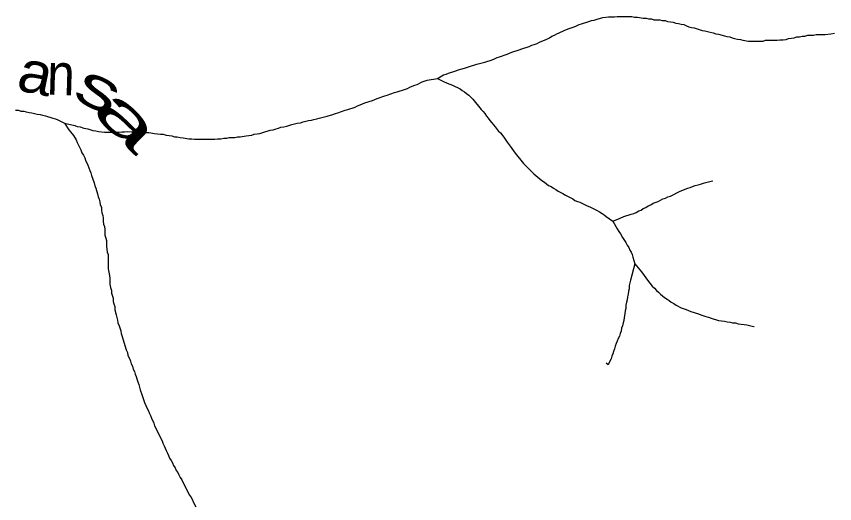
# Model space of a CAD drawing. Extents: x 652.3 to 678, y 7316.9 to 7344.9.
# Drawn here: x 655.938 to 657.52, y 7323.805 to 7324.746 of the extents above; entities that cross this region are included whole.
import ezdxf
from ezdxf.enums import TextEntityAlignment as Align

# ---------------------------------------------------------------- set-up
doc = ezdxf.new("R2010")
doc.units = 0
doc.header["$LTSCALE"] = 0.032
doc.layers.add('61', color=7, linetype='Continuous')
doc.layers.add('7', color=7, linetype='Continuous', lineweight=25)

msp = doc.modelspace()

# ---------------------------------------------------------------- linework, layer by layer
at = {"layer": '7'}
for points in [[(656.814, 7324.6487), (656.8284, 7324.6535), (656.8331, 7324.6551), (656.8387, 7324.6559), (656.8435, 7324.6575), (656.8578, 7324.6622), (656.8626, 7324.6638), (656.8674, 7324.6662), (656.8721, 7324.6678), (656.8865, 7324.6726), (656.8912, 7324.675), (656.896, 7324.6766), (656.9103, 7324.6813), (656.9151, 7324.6829), (656.9294, 7324.6877), (656.9342, 7324.6901), (656.939, 7324.6917), (656.9445, 7324.6933), (656.9493, 7324.6957), (656.9541, 7324.698), (656.9589, 7324.6996), (656.9636, 7324.702), (656.9684, 7324.7044), (656.9732, 7324.7076), (656.978, 7324.7092), (656.9827, 7324.7124), (656.9875, 7324.714), (656.9971, 7324.7187), (657.0018, 7324.7203), (657.0066, 7324.7227), (657.0162, 7324.7259), (657.0209, 7324.7275), (657.0257, 7324.7299), (657.0305, 7324.7315), (657.0448, 7324.7362), (657.0496, 7324.7378), (657.0551, 7324.7386), (657.0607, 7324.7402), (657.0719, 7324.7434), (657.0774, 7324.7442), (657.083, 7324.745), (657.0941, 7324.745), (657.0997, 7324.7458), (657.1275, 7324.7458), (657.1331, 7324.7442), (657.1387, 7324.7442), (657.1498, 7324.7426), (657.1554, 7324.7426), (657.1602, 7324.741), (657.1657, 7324.741), (657.1705, 7324.7394), (657.1817, 7324.7394), (657.1864, 7324.7378), (657.192, 7324.7378), (657.1968, 7324.7362), (657.2023, 7324.7354), (657.2079, 7324.7346), (657.2127, 7324.733), (657.2183, 7324.7323), (657.223, 7324.7307), (657.2286, 7324.7299), (657.2334, 7324.7275), (657.2382, 7324.7259), (657.2429, 7324.7243), (657.2485, 7324.7235), (657.2541, 7324.7219), (657.2636, 7324.7187), (657.2692, 7324.7179), (657.274, 7324.7163), (657.2795, 7324.7155), (657.2851, 7324.714), (657.2899, 7324.7124), (657.2954, 7324.7116), (657.3066, 7324.7084), (657.3114, 7324.7068), (657.3169, 7324.706), (657.3217, 7324.7044), (657.3265, 7324.7028), (657.332, 7324.702), (657.3376, 7324.7012), (657.3424, 7324.6996), (657.3535, 7324.698), (657.3814, 7324.698), (657.3861, 7324.6996), (657.4084, 7324.6996), (657.414, 7324.7004), (657.4204, 7324.7004), (657.4259, 7324.7012), (657.4307, 7324.7028), (657.4363, 7324.7036), (657.4418, 7324.7044), (657.4466, 7324.706), (657.4522, 7324.706), (657.457, 7324.7076), (657.4625, 7324.7076), (657.4681, 7324.7092), (657.4792, 7324.7092), (657.484, 7324.7108), (657.5015, 7324.7108), (657.5127, 7324.7124), (657.5198, 7324.7134)], [(656.752, 7324.6256), (656.7639, 7324.6328), (656.7687, 7324.6344), (656.7735, 7324.636), (656.7878, 7324.6407), (656.7926, 7324.6423), (656.7973, 7324.6439), (656.8045, 7324.6455), (656.814, 7324.6487)], [(656.0311, 7324.5397), (656.051, 7324.5349), (656.0558, 7324.5333), (656.0613, 7324.5325), (656.0685, 7324.5301), (656.0764, 7324.5286), (656.086, 7324.5254), (656.0916, 7324.5246), (656.0971, 7324.5238), (656.1083, 7324.5222), (656.1361, 7324.5222), (656.1417, 7324.523), (656.1473, 7324.523), (656.1528, 7324.5238), (656.1608, 7324.523), (656.1719, 7324.523), (656.1775, 7324.5222), (656.1831, 7324.5222), (656.1886, 7324.5214), (656.1942, 7324.5214), (656.2053, 7324.5198), (656.2109, 7324.519), (656.2165, 7324.5182), (656.2221, 7324.5182), (656.2276, 7324.5166), (656.2332, 7324.5158), (656.2388, 7324.515), (656.2435, 7324.5134), (656.2491, 7324.5134), (656.2547, 7324.5118), (656.2602, 7324.5111), (656.2714, 7324.5095), (656.277, 7324.5095), (656.2825, 7324.5087), (656.3215, 7324.5087), (656.3271, 7324.5095), (656.3335, 7324.5095), (656.339, 7324.5103), (656.3446, 7324.5103), (656.3494, 7324.5118), (656.3605, 7324.5118), (656.3653, 7324.5134), (656.3709, 7324.5134), (656.382, 7324.515), (656.3876, 7324.5158), (656.3931, 7324.5166), (656.3979, 7324.5182), (656.4035, 7324.519), (656.409, 7324.5198), (656.4146, 7324.5214), (656.4289, 7324.5262), (656.4345, 7324.527), (656.4401, 7324.5286), (656.4448, 7324.5301), (656.4496, 7324.5317), (656.4552, 7324.5325), (656.4608, 7324.5341), (656.4703, 7324.5373), (656.4759, 7324.5381), (656.4807, 7324.5397), (656.487, 7324.5405), (656.4926, 7324.5421), (656.4974, 7324.5437), (656.5029, 7324.5445), (656.5085, 7324.5453), (656.5133, 7324.5469), (656.5188, 7324.5477), (656.5236, 7324.5492), (656.5284, 7324.5508), (656.534, 7324.5516), (656.5387, 7324.5532), (656.5499, 7324.5564), (656.5547, 7324.558), (656.5594, 7324.5596), (656.5738, 7324.5644), (656.5785, 7324.566), (656.5928, 7324.5707), (656.5976, 7324.5731), (656.6024, 7324.5747), (656.6072, 7324.5771), (656.6119, 7324.5787), (656.6263, 7324.5835), (656.631, 7324.585), (656.6358, 7324.5874), (656.6501, 7324.5922), (656.6549, 7324.5938), (656.6692, 7324.5986), (656.674, 7324.6002), (656.6883, 7324.6049), (656.6939, 7324.6065), (656.6987, 7324.6089), (656.7034, 7324.6113), (656.7082, 7324.6129), (656.713, 7324.6145), (656.7225, 7324.6193), (656.7321, 7324.6224), (656.752, 7324.6256)], [(656.752, 7324.6256), (656.7639, 7324.6201), (656.7711, 7324.6169), (656.7814, 7324.6129), (656.7957, 7324.6057), (656.7997, 7324.6026), (656.8045, 7324.6002), (656.8085, 7324.597), (656.8125, 7324.5938), (656.8164, 7324.5898), (656.8204, 7324.5858), (656.8363, 7324.566), (656.8403, 7324.562), (656.8435, 7324.558), (656.8467, 7324.5532), (656.8499, 7324.5492), (656.853, 7324.5445), (656.857, 7324.5405), (656.8602, 7324.5365), (656.8634, 7324.5325), (656.8697, 7324.5246), (656.8737, 7324.5206), (656.8801, 7324.5126), (656.8865, 7324.5031), (656.8928, 7324.4951), (656.896, 7324.4904), (656.8992, 7324.4864), (656.9024, 7324.4816), (656.9183, 7324.4617), (656.9262, 7324.4538), (656.9302, 7324.4498), (656.9382, 7324.4418), (656.9422, 7324.4386), (656.9461, 7324.4355), (656.9501, 7324.4323), (656.9541, 7324.4291), (656.9589, 7324.4259), (656.9628, 7324.4227), (656.9668, 7324.4195), (656.9716, 7324.4172), (656.9764, 7324.414), (656.9811, 7324.4116), (656.9851, 7324.4084), (656.9947, 7324.4036), (656.9994, 7324.4005), (657.0138, 7324.3933), (657.0177, 7324.3901), (657.0225, 7324.3885), (657.0273, 7324.3869), (657.0416, 7324.3798), (657.0464, 7324.3782), (657.0559, 7324.3734), (657.0607, 7324.371), (657.0655, 7324.3686), (657.0703, 7324.3654), (657.0742, 7324.3623), (657.0782, 7324.3591), (657.0909, 7324.3503)], [(655.9364, 7324.5644), (655.942, 7324.5644), (655.9467, 7324.5628), (655.9523, 7324.5628), (655.9571, 7324.5612), (655.9627, 7324.5604), (655.9682, 7324.5596), (655.973, 7324.558), (655.9786, 7324.5572), (655.9841, 7324.5564), (655.9889, 7324.5548), (655.9945, 7324.554), (656.0088, 7324.5492), (656.0136, 7324.5477), (656.0184, 7324.5461), (656.0311, 7324.5397)], [(656.0311, 7324.5397), (656.0398, 7324.527), (656.043, 7324.523), (656.0486, 7324.5158), (656.0534, 7324.5071), (656.0558, 7324.5023), (656.0629, 7324.488), (656.0645, 7324.4824), (656.0677, 7324.4776), (656.0701, 7324.4729), (656.0717, 7324.4681), (656.0764, 7324.4585), (656.078, 7324.453), (656.0804, 7324.4482), (656.082, 7324.4434), (656.0836, 7324.4386), (656.0884, 7324.4243), (656.09, 7324.4188), (656.0916, 7324.414), (656.0947, 7324.4028), (656.0963, 7324.3973), (656.0979, 7324.3925), (656.0995, 7324.3877), (656.1003, 7324.3821), (656.1027, 7324.3774), (656.1027, 7324.3718), (656.1035, 7324.3662), (656.1051, 7324.3615), (656.1059, 7324.3559), (656.1059, 7324.3503), (656.1067, 7324.3448), (656.1083, 7324.34), (656.1091, 7324.3344), (656.1091, 7324.3233), (656.1107, 7324.3177), (656.1123, 7324.3129), (656.1123, 7324.3018), (656.113, 7324.2962), (656.1138, 7324.2906), (656.1154, 7324.2859), (656.1154, 7324.258), (656.117, 7324.2517), (656.1178, 7324.2453), (656.1186, 7324.2397), (656.1186, 7324.2286), (656.1202, 7324.2222), (656.1218, 7324.2166), (656.1218, 7324.2111), (656.125, 7324.2015), (656.125, 7324.1952), (656.1266, 7324.1904), (656.1282, 7324.1856), (656.1282, 7324.1792), (656.1313, 7324.1697), (656.1321, 7324.1641), (656.1337, 7324.1594), (656.1345, 7324.1538), (656.1369, 7324.1482), (656.1401, 7324.1387), (656.1409, 7324.1331), (656.1425, 7324.1275), (656.1457, 7324.1164), (656.1504, 7324.1021), (656.1528, 7324.0965), (656.1536, 7324.0909), (656.1568, 7324.0854), (656.1584, 7324.0798), (656.16, 7324.075), (656.1624, 7324.0702), (656.164, 7324.0647), (656.1664, 7324.0599), (656.1679, 7324.0551), (656.1695, 7324.0503), (656.1711, 7324.0456), (656.1727, 7324.04), (656.1751, 7324.0352), (656.1759, 7324.0297), (656.1775, 7324.0249), (656.1807, 7324.0153), (656.1823, 7324.0098), (656.1855, 7324.0002), (656.1886, 7323.9946)], [(657.0909, 7324.3503), (657.1053, 7324.3559), (657.1124, 7324.3591), (657.1268, 7324.3638), (657.1315, 7324.3654), (657.1363, 7324.367), (657.1411, 7324.3702), (657.1459, 7324.3718), (657.1498, 7324.375), (657.1546, 7324.3766), (657.1594, 7324.3798), (657.1642, 7324.3821), (657.1689, 7324.3853), (657.1785, 7324.3885), (657.188, 7324.3933), (657.1928, 7324.3949), (657.1976, 7324.3973), (657.2023, 7324.3989), (657.2214, 7324.4084), (657.2262, 7324.41), (657.231, 7324.4124), (657.2358, 7324.414), (657.2405, 7324.4156), (657.2453, 7324.4172), (657.2501, 7324.4195), (657.2557, 7324.4203), (657.2604, 7324.4219), (657.266, 7324.4235), (657.2708, 7324.4251), (657.2811, 7324.4275), (657.2842, 7324.4282), (657.2846, 7324.4283)], [(657.0909, 7324.3503), (657.0997, 7324.3352), (657.1029, 7324.3304), (657.1061, 7324.3257), (657.11, 7324.3185), (657.1164, 7324.3089), (657.1188, 7324.3042), (657.122, 7324.2994), (657.1236, 7324.2946), (657.1268, 7324.2906), (657.1283, 7324.2859), (657.1299, 7324.2811), (657.1339, 7324.2676)], [(657.1339, 7324.2676), (657.1252, 7324.2365), (657.1228, 7324.2262), (657.1228, 7324.2198), (657.1212, 7324.2151), (657.1204, 7324.2095), (657.1196, 7324.2039), (657.1188, 7324.1983), (657.1172, 7324.1936), (657.1164, 7324.188), (657.1164, 7324.1816), (657.1148, 7324.1769), (657.114, 7324.1713), (657.1132, 7324.1641), (657.1124, 7324.1586), (657.1108, 7324.1538), (657.11, 7324.1482), (657.1077, 7324.1434), (657.1069, 7324.1379), (657.1053, 7324.1331), (657.1037, 7324.1283), (657.1013, 7324.1236), (657.0997, 7324.1188), (657.0973, 7324.114), (657.0957, 7324.1092), (657.0941, 7324.1037), (657.0925, 7324.0989), (657.0909, 7324.0941), (657.0894, 7324.0893), (657.0878, 7324.0846), (657.0854, 7324.0798), (657.0822, 7324.0726), (657.0782, 7324.0758), (657.0779, 7324.0761)], [(657.1339, 7324.2676), (657.1466, 7324.2525), (657.1514, 7324.2453), (657.1578, 7324.2365), (657.1673, 7324.2246), (657.1713, 7324.2206), (657.1753, 7324.2166), (657.1793, 7324.2135), (657.1832, 7324.2095), (657.1872, 7324.2063), (657.1912, 7324.2031), (657.196, 7324.1999), (657.2, 7324.1968), (657.2039, 7324.1936), (657.2087, 7324.1912), (657.2135, 7324.188), (657.223, 7324.1832), (657.2326, 7324.18), (657.2374, 7324.1777), (657.2421, 7324.1761), (657.2565, 7324.1713), (657.2612, 7324.1697), (657.2708, 7324.1665), (657.2763, 7324.1649), (657.2811, 7324.1633), (657.2954, 7324.1586), (657.3066, 7324.157), (657.3121, 7324.1562), (657.3177, 7324.1554), (657.3225, 7324.1538), (657.3281, 7324.1538), (657.3336, 7324.1522), (657.3448, 7324.1506), (657.3503, 7324.1498), (657.3607, 7324.1474), (657.3638, 7324.1467), (657.3642, 7324.1466)], [(656.1886, 7323.9946), (656.1902, 7323.9899), (656.1926, 7323.9851), (656.195, 7323.9803), (656.1974, 7323.9748), (656.199, 7323.97), (656.2038, 7323.9604), (656.2053, 7323.9549), (656.2125, 7323.9405), (656.2149, 7323.9358), (656.2197, 7323.9262), (656.2213, 7323.9214), (656.2236, 7323.9167), (656.226, 7323.9119), (656.2276, 7323.9071), (656.23, 7323.9023), (656.2324, 7323.8976), (656.234, 7323.8928), (656.2372, 7323.888), (656.2396, 7323.8833), (656.2419, 7323.8785), (656.2451, 7323.8737), (656.2467, 7323.8689), (656.2499, 7323.865), (656.2523, 7323.8602), (656.2547, 7323.8554), (656.2579, 7323.8506), (656.2626, 7323.8411), (656.265, 7323.8363), (656.2722, 7323.822), (656.2754, 7323.818), (656.2778, 7323.8132), (656.2801, 7323.8085), (656.2849, 7323.7989)]]:
    msp.add_lwpolyline(points, dxfattribs=at)

# ---------------------------------------------------------------- texts
at = {"layer": '61'}
for s, rotation, width, p in [('a', 348.398, 1.1, (655.9679, 7324.5975)), ('n', 358.287, 0.9, (656.0232, 7324.5939)), ('s', 334.195, 1.55, (656.0812, 7324.5703)), ('a', 315.575, 2.1, (656.1249, 7324.5188))]:
    msp.add_text(s, height=0.08, rotation=rotation, dxfattribs=dict(at, width=width)).set_placement(p, align=Align.CENTER)

doc.saveas('drawing.dxf')
